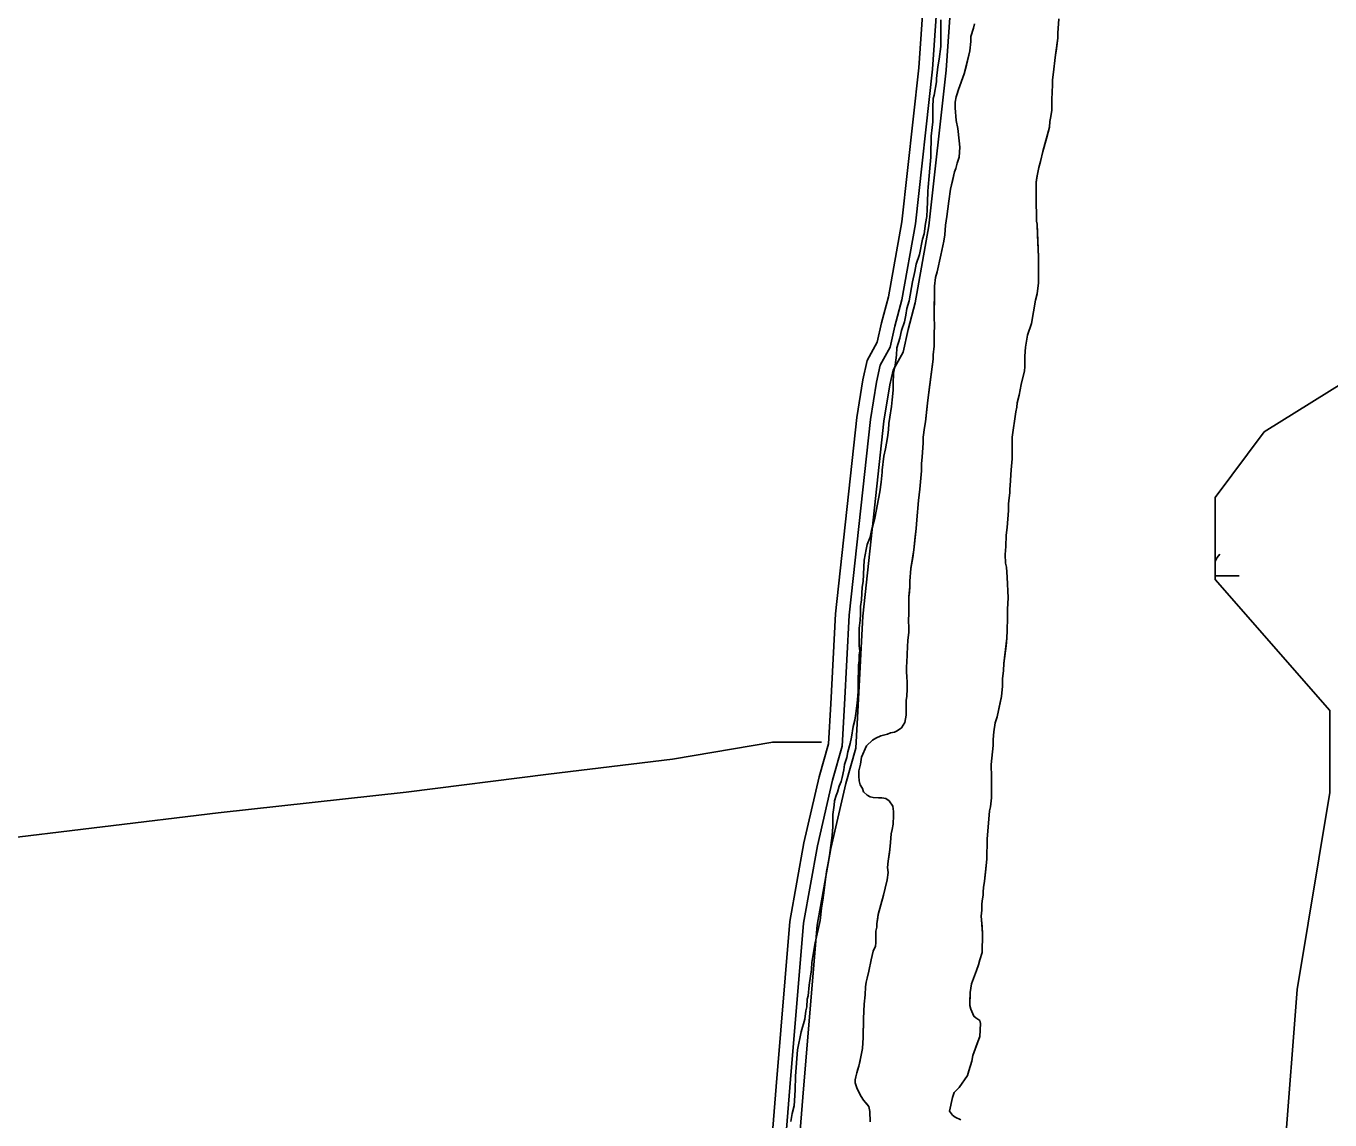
# Model space of a CAD drawing. Extents: x 3219052 to 3256913, y 800770 to 826146.
# Drawn here: x 3245028 to 3246453, y 820063 to 821259 of the extents above; entities that cross this region are included whole.
import ezdxf

# ---------------------------------------------------------------- set-up
doc = ezdxf.new("R2010")
doc.units = 0
for name, color, linetype in [('V-ROAD-CNTR', 7, 'Continuous'), ('V-SITE-VEGE', 7, 'Continuous'), ('V-TOPO-SHOR', 7, 'Continuous'), ('V-WETL-SWMP', 7, 'Continuous')]:
    doc.layers.add(name, color=color, linetype=linetype)

msp = doc.modelspace()

# ---------------------------------------------------------------- linework, layer by layer
at = {"layer": 'V-ROAD-CNTR'}
for points in [[(3245866.7, 819955.1), (3245878.1, 820096.7), (3245892.9, 820275.6), (3245907.9, 820359.4), (3245924.2, 820430.3), (3245935.2, 820468.9), (3245937.9, 820516), (3245943, 820613.4), (3245966, 820826.6), (3245972.4, 820866.3), (3245976.1, 820882.3), (3245987, 820902.2), (3245992.4, 820926.9), (3246000.3, 820956.1), (3246015.2, 821040.2), (3246034.1, 821210.4), (3246042.6, 821336.1), (3246051.8, 821382.1), (3246057.9, 821424.9), (3246063.5, 821478.8), (3246078.4, 821628.5), (3246086.7, 821724.5), (3246086.2, 821779.6), (3246072.4, 821811.9)], [(3245836.8, 819957.7), (3245848.2, 820099.2), (3245863.2, 820279.5), (3245878.5, 820365.4), (3245895.1, 820437.8), (3245905.5, 820473.9), (3245907.9, 820517.6), (3245913.1, 820615.8), (3245936.3, 820830.6), (3245942.9, 820872), (3245947.7, 820893.1), (3245958.7, 820912.9), (3245963.3, 820934), (3245971, 820962.7), (3245985.5, 821044.5), (3246004.2, 821213.1), (3246012.8, 821340)], [(3245851.7, 819956.4), (3245863.2, 820098), (3245878, 820277.6), (3245893.2, 820362.4), (3245909.7, 820434), (3245920.4, 820471.4), (3245922.9, 820516.8), (3245928, 820614.6), (3245951.2, 820828.6), (3245957.7, 820869.1), (3245961.9, 820887.7), (3245972.8, 820907.5), (3245977.9, 820930.4), (3245985.7, 820959.4), (3246000.4, 821042.4), (3246019.2, 821211.7), (3246027.7, 821338.1)]]:
    msp.add_lwpolyline(points, dxfattribs=at)
at = {"layer": 'V-SITE-VEGE'}
for p, q in [((3246156.1, 821250.8), (3246157.1, 821266.6)), ((3246156, 821245.6), (3246156.1, 821250.8)), ((3246153.6, 821227.4), (3246156, 821245.6)), ((3246151.1, 821205.5), (3246153.6, 821227.4)), ((3246150.1, 821199.8), (3246151.1, 821205.5)), ((3246149.5, 821178.3), (3246150.1, 821194.5)), ((3246150.1, 821194.5), (3246150.1, 821199.8)), ((3246149.5, 821166.8), (3246149.5, 821178.3)), ((3246148.5, 821159.7), (3246149.5, 821166.8)), ((3246147, 821148.2), (3246147.5, 821154.4)), ((3246147.5, 821154.4), (3246148.5, 821159.7)), ((3246139.7, 821121.6), (3246147, 821148.2)), ((3246137.3, 821110.6), (3246139.7, 821121.6)), ((3246135.3, 821103.9), (3246137.3, 821110.6)), ((3246132.4, 821087.7), (3246133.4, 821094.9)), ((3246133.4, 821094.9), (3246135.3, 821103.9)), ((3246132.3, 821061.9), (3246132.4, 821087.7)), ((3246132.7, 821055.7), (3246132.3, 821061.9)), ((3246132.7, 821045.2), (3246132.7, 821055.7)), ((3246133.6, 821041.9), (3246132.7, 821045.2)), ((3246134.9, 821006.1), (3246133.6, 821041.9)), ((3246134.8, 820977.9), (3246134.9, 821006.1)), ((3246133.3, 820966), (3246134.8, 820977.9)), ((3246131.8, 820958.9), (3246133.3, 820966)), ((3246127.4, 820933.6), (3246131.8, 820958.9)), ((3246120.6, 820907.4), (3246123, 820920.7)), ((3246123, 820920.7), (3246127.4, 820933.6)), ((3246120.1, 820897.8), (3246120.6, 820907.4)), ((3246120, 820885.9), (3246120.1, 820897.8)), ((3246116.1, 820866.8), (3246119.5, 820881.6)), ((3246119.5, 820881.6), (3246120, 820885.9)), ((3246113.7, 820854.9), (3246116.1, 820866.8)), ((3246111.7, 820846.8), (3246113.7, 820854.9)), ((3246106.3, 820809.1), (3246110.2, 820836.8)), ((3246110.2, 820836.8), (3246111.2, 820842)), ((3246111.2, 820842), (3246111.7, 820846.8)), ((3246106.2, 820785.3), (3246106.3, 820809.1)), ((3246105.2, 820773.3), (3246106.2, 820785.3)), ((3246104.1, 820756.2), (3246105.2, 820773.3)), ((3246103.6, 820752.3), (3246104.1, 820756.2)), ((3246103.6, 820748.5), (3246103.6, 820752.3)), ((3246102.1, 820736.1), (3246102.6, 820739.5)), ((3246102.1, 820729), (3246102.1, 820736.1)), ((3246102.6, 820739.5), (3246103.6, 820748.5)), ((3246100.6, 820710.4), (3246102.1, 820729)), ((3246099.6, 820701.8), (3246100.6, 820710.4)), ((3246099.1, 820689.4), (3246099.6, 820701.8)), ((3246098.5, 820680.8), (3246099.1, 820689.4)), ((3246099, 820671.2), (3246098.5, 820680.8)), ((3246099.9, 820666.9), (3246099, 820671.2)), ((3246100.8, 820656), (3246099.9, 820666.9)), ((3246101.7, 820633.5), (3246100.8, 820656)), ((3246101.1, 820621.1), (3246101.7, 820633.5)), ((3246101.1, 820611.6), (3246101.1, 820621.1)), ((3246100.6, 820597.7), (3246101.1, 820611.6)), ((3246100.5, 820589.2), (3246100.6, 820597.7)), ((3246097, 820561.5), (3246100.5, 820589.2)), ((3246095.5, 820544.8), (3246096.5, 820553.9)), ((3246096.5, 820553.9), (3246097, 820561.5)), ((3246094.5, 820525.7), (3246095.5, 820536.7)), ((3246095.5, 820536.7), (3246095.5, 820544.8)), ((3246089.6, 820503.3), (3246094.5, 820525.7)), ((3246086.2, 820487.1), (3246087.7, 820496.6)), ((3246087.7, 820496.6), (3246089.6, 820503.3)), ((3246085.2, 820478.5), (3246086.2, 820487.1)), ((3246085.2, 820471.8), (3246085.2, 820478.5)), ((3246083.2, 820451.3), (3246085.2, 820471.8)), ((3246083.6, 820437.5), (3246083.2, 820451.3)), ((3246083.5, 820414.6), (3246083.6, 820437.5)), ((3246082.5, 820405), (3246083.5, 820414.6)), ((3246079, 820369.7), (3246081.5, 820400.7)), ((3246081.5, 820400.7), (3246082.5, 820405)), ((3246078.4, 820347.8), (3246079, 820369.7)), ((3246075.9, 820323.5), (3246078.4, 820347.8)), ((3246074.9, 820316.8), (3246075.9, 820323.5)), ((3246073.4, 820302), (3246074.4, 820308.2)), ((3246074.4, 820312), (3246074.9, 820316.8)), ((3246074.4, 820308.2), (3246074.4, 820312)), ((3246072.9, 820298.2), (3246073.4, 820302)), ((3246072.9, 820292), (3246072.9, 820298.2)), ((3246072.4, 820285.3), (3246072.9, 820292)), ((3246072.8, 820281.5), (3246072.4, 820285.3)), ((3246073.7, 820266.2), (3246072.8, 820281.5)), ((3246073.7, 820260), (3246073.7, 820266.2)), ((3246073.2, 820251.4), (3246073.7, 820260)), ((3246073.2, 820245.7), (3246073.2, 820251.4)), ((3246069.3, 820232.3), (3246070.7, 820237.6)), ((3246070.7, 820237.6), (3246073.2, 820245.7)), ((3246061.6, 820211.4), (3246067.3, 820226.1)), ((3246067.3, 820226.1), (3246069.3, 820232.3)), ((3246060.1, 820201.8), (3246061.6, 820211.4)), ((3246060, 820187.5), (3246060.1, 820201.8)), ((3246060.9, 820183.7), (3246060, 820187.5)), ((3246064.3, 820176), (3246060.9, 820183.7)), ((3246066.6, 820174.1), (3246064.3, 820176)), ((3246070.9, 820171.2), (3246066.6, 820174.1)), ((3246070.8, 820153.6), (3246071.4, 820167.9)), ((3246071.4, 820167.9), (3246070.9, 820171.2)), ((3246063.1, 820133.1), (3246070.8, 820153.6)), ((3246058.7, 820116.4), (3246062.1, 820126.9)), ((3246062.1, 820126.9), (3246063.1, 820133.1)), ((3246048.1, 820097.9), (3246057.3, 820111.2)), ((3246057.3, 820111.2), (3246058.7, 820116.4)), ((3246042.9, 820092.6), (3246048.1, 820097.9)), ((3246037.5, 820072.1), (3246040.9, 820086.9)), ((3246040.9, 820086.9), (3246042.9, 820092.6)), ((3246040.8, 820067.8), (3246037.5, 820072.1)), ((3246043.7, 820065.4), (3246040.8, 820067.8)), ((3246049.9, 820062.5), (3246043.7, 820065.4))]:
    msp.add_line(p, q, dxfattribs=at)
for points in [[(3245920.3, 820437.1), (3245922.3, 820445.2), (3245922.8, 820451.2), (3245925.4, 820458.8), (3245926.4, 820464.9), (3245928.9, 820474), (3245930.5, 820481), (3245932.5, 820492.7), (3245934.1, 820499.7), (3245935.1, 820506.8), (3245936.6, 820518.4), (3245937.7, 820530.5), (3245937.7, 820544.7), (3245938.3, 820553.8), (3245938.3, 820559.8), (3245938.8, 820564.9), (3245938.8, 820571), (3245939.8, 820575.5), (3245938.8, 820581.1), (3245938.9, 820594.2), (3245938.9, 820600.3), (3245939.9, 820608.9), (3245940.5, 820615.4), (3245940.5, 820624), (3245941.5, 820631.1), (3245942.1, 820645.2), (3245943.1, 820651.3), (3245944.1, 820667), (3245944.2, 820674.5), (3245946.7, 820686.2), (3245947.7, 820691.7), (3245950.8, 820699.8), (3245952.3, 820706.9), (3245955.9, 820720.5), (3245961.5, 820749.3), (3245963.1, 820759.9), (3245964.1, 820771), (3245964.1, 820773), (3245965.7, 820788.2), (3245967.7, 820796.3), (3245969.8, 820808.9), (3245970.8, 820817), (3245971.4, 820824), (3245972.4, 820831.1), (3245974.4, 820842.7), (3245975, 820849.8), (3245976, 820860.4), (3245976, 820867.5), (3245976.6, 820879.1), (3245978.1, 820887.7), (3245979.7, 820898.8), (3245980.2, 820906.9), (3245983.2, 820917.5), (3245985.3, 820925.6), (3245988.3, 820935.2), (3245989.9, 820942.7), (3245990.9, 820949.8), (3245993.5, 820958.4), (3245997.1, 820979.1), (3245999.6, 820990.2), (3246001.2, 820998.3), (3246004.7, 821008.9), (3246008.3, 821025.6), (3246009.8, 821031.6), (3246011.4, 821042.7), (3246012.9, 821050.3), (3246013.4, 821058.4), (3246013.5, 821066), (3246014, 821078.1), (3246014.5, 821082.6), (3246015.6, 821094.8), (3246016.1, 821103.4), (3246017.1, 821115.5), (3246017.2, 821123.1), (3246017.7, 821132.7), (3246017.7, 821138.2), (3246018.8, 821147.8), (3246019.3, 821153.9), (3246019.3, 821169.5), (3246019.9, 821179.6), (3246020.9, 821183.2), (3246023.4, 821197.8), (3246023.5, 821201.4), (3246025, 821214), (3246026.5, 821222.6), (3246028.1, 821236.2), (3246028.2, 821265.5)], [(3246065, 821261.2), (3246064, 821256.5), (3246061.1, 821247.4), (3246061, 821241.7), (3246060, 821231.7), (3246053.7, 821206.4), (3246047.4, 821189.3), (3246045, 821181.2), (3246044, 821175.4), (3246044, 821169.2), (3246044.9, 821155.4), (3246046.8, 821146.8), (3246048.1, 821133), (3246049.1, 821126.3), (3246048.1, 821115.3)], [(3246048.1, 821115.3), (3246046.1, 821108.6), (3246044.7, 821102.9), (3246043.2, 821099.1), (3246038.8, 821080.5), (3246036.9, 821067.1), (3246034.9, 821050.5), (3246033.4, 821040.9), (3246032.4, 821030.4), (3246031.4, 821023.3), (3246028, 821008), (3246024.1, 820989.9), (3246022.2, 820983.7), (3246021.2, 820974.2), (3246021, 820941.2), (3246021.4, 820930.3), (3246020.9, 820923.1), (3246020.9, 820908.8), (3246019.9, 820899.2), (3246019.8, 820894.5), (3246013.9, 820849.6), (3246011.4, 820825.8), (3246010.4, 820819.6), (3246008.9, 820809.1), (3246008.9, 820802.9), (3246007.9, 820787.1), (3246006.9, 820780.5), (3246006.9, 820772.4), (3246006.4, 820764.2), (3246005.3, 820752.3), (3246003.9, 820739.9), (3246001.8, 820718.9), (3246001.3, 820709.4), (3245998.8, 820686), (3245995.4, 820665.5), (3245994.4, 820651.7), (3245994.4, 820646), (3245993.3, 820634.5), (3245993.3, 820618.3), (3245992.7, 820606.8), (3245993.2, 820602.5), (3245993.2, 820595.8), (3245992.2, 820586.8), (3245991.7, 820580.1), (3245991.1, 820562.9), (3245990.6, 820558.2), (3245990.6, 820553.4), (3245991, 820546.2), (3245991.5, 820541.9), (3245991.5, 820533.8), (3245990.9, 820525.7), (3245990.4, 820521.4), (3245990.4, 820505.2), (3245988.9, 820497.1), (3245985.1, 820491.4), (3245980.3, 820488.1), (3245977.4, 820486.6), (3245973.1, 820485.7), (3245969.7, 820484.3), (3245962.6, 820482.4), (3245957.3, 820480.1), (3245953.5, 820477.7), (3245946.8, 820471.5), (3245941.5, 820459.1), (3245940.5, 820451.5), (3245938.5, 820444.3), (3245938.5, 820438.6), (3245939, 820433.4), (3245939.9, 820429.1), (3245942.7, 820424.8), (3245943.7, 820421.4), (3245947.5, 820417.6), (3245950.8, 820415.7), (3245954.2, 820415.2), (3245959.9, 820414.7), (3245963.7, 820414.6), (3245968, 820414.1), (3245971.8, 820411.3), (3245975.6, 820405.5), (3245976.5, 820399.8), (3245976.5, 820395.5), (3245976, 820386), (3245975, 820380.2), (3245974, 820375.5), (3245973, 820365.9), (3245972.5, 820358.3), (3245970.5, 820345.4), (3245970, 820338.7), (3245970.5, 820333), (3245969.5, 820324.9), (3245967.5, 820315.8), (3245965.6, 820308.2), (3245959.8, 820287.2), (3245958.3, 820276.8), (3245958.3, 820273.4), (3245957.3, 820269.1), (3245957.2, 820256.2), (3245956.8, 820252.4), (3245954.3, 820247.2), (3245951.9, 820237.6), (3245949.5, 820225.2)], [(3245864.1, 820060.8), (3245865.7, 820069.4), (3245867.7, 820078), (3245868.8, 820095.1), (3245869.3, 820110.3), (3245871.4, 820139.1), (3245875.5, 820158.8), (3245879.6, 820172.9), (3245880.6, 820182), (3245881.7, 820186.1), (3245882.2, 820194.7), (3245883.2, 820198.2), (3245884.2, 820209.8), (3245886.8, 820227), (3245887.3, 820234.6), (3245889.4, 820247.7), (3245890.9, 820256.3), (3245896.1, 820280.5), (3245897.6, 820294.2), (3245899.2, 820302.7), (3245900.7, 820313.9), (3245903.3, 820334.1), (3245904.8, 820341.6), (3245906.4, 820351.7), (3245909.5, 820373.5), (3245910, 820383.1), (3245910, 820396.7), (3245911.6, 820406.8), (3245912.1, 820411.4), (3245913.6, 820417.4), (3245915.2, 820420.9), (3245917.2, 820427.5), (3245919.2, 820432.6), (3245920.3, 820437.1)], [(3245949.5, 820225.2), (3245947.5, 820217.6), (3245946.5, 820213.3), (3245946, 820208.1), (3245945.5, 820199.5), (3245944.5, 820189), (3245943.5, 820173.3), (3245943.4, 820152.7), (3245942.4, 820140.8), (3245940.4, 820129.8), (3245938.5, 820121.3), (3245936.5, 820114.1), (3245935.1, 820109.8), (3245934.6, 820106.5), (3245934.6, 820103.1), (3245936.9, 820096.5), (3245941.2, 820088.3), (3245943.6, 820084), (3245949.3, 820077.3), (3245950.7, 820071.6), (3245951.1, 820060.6)]]:
    msp.add_lwpolyline(points, dxfattribs=at)
at = {"layer": 'V-TOPO-SHOR'}
for points in [[(3246157.1, 821266.6), (3246156.1, 821250.8), (3246156, 821245.6), (3246154.1, 821231.2), (3246153.6, 821227.4), (3246151.1, 821205.5), (3246150.1, 821199.8), (3246150.1, 821194.5), (3246149.5, 821178.3), (3246149.5, 821166.8), (3246148.5, 821159.7), (3246147.5, 821154.4), (3246147, 821148.2), (3246143.6, 821135.9), (3246139.7, 821121.6), (3246137.3, 821110.6), (3246135.3, 821103.9), (3246133.4, 821094.9), (3246132.9, 821091), (3246132.4, 821087.7), (3246132.3, 821076.7), (3246132.3, 821061.9), (3246132.7, 821055.7), (3246132.7, 821045.2), (3246133.6, 821041.9), (3246134, 821030), (3246134.9, 821006.1), (3246134.8, 820987.5), (3246134.8, 820977.9), (3246133.3, 820966), (3246131.8, 820958.9), (3246127.4, 820933.6), (3246123, 820920.7), (3246120.6, 820907.4), (3246120.1, 820897.8), (3246120, 820885.9), (3246119.5, 820881.6), (3246116.1, 820866.8), (3246113.7, 820854.9), (3246111.7, 820846.8), (3246111.2, 820842), (3246110.2, 820836.8), (3246106.3, 820809.1), (3246106.2, 820785.3), (3246105.2, 820773.3), (3246104.1, 820756.2), (3246103.6, 820752.3), (3246103.6, 820748.5), (3246102.6, 820739.5), (3246102.1, 820736.1), (3246102.1, 820729), (3246100.6, 820710.4), (3246099.6, 820701.8), (3246099.1, 820689.4), (3246098.5, 820680.8), (3246099, 820671.2), (3246099.9, 820666.9), (3246100.8, 820656), (3246101.7, 820633.5), (3246101.1, 820621.1), (3246101.1, 820611.6), (3246100.6, 820597.7), (3246100.5, 820589.2), (3246099.5, 820581)], [(3245991.5, 820541.9), (3245991, 820546.2), (3245990.6, 820553.4), (3245990.6, 820558.2), (3245991.1, 820562.9), (3245991.7, 820580.1), (3245992.2, 820586.8), (3245993.2, 820595.8), (3245993.2, 820602.5), (3245992.7, 820606.8), (3245993.3, 820618.3), (3245993.3, 820626.9), (3245993.3, 820634.5), (3245993.8, 820639.8), (3245994.4, 820646), (3245994.4, 820651.7), (3245995.4, 820665.5), (3245997.4, 820677.4), (3245998.8, 820686), (3246000.3, 820700.3), (3246001.3, 820709.4), (3246001.8, 820718.9), (3246003.9, 820739.9), (3246005.3, 820752.3), (3246006.4, 820764.2), (3246006.9, 820772.4), (3246006.9, 820780.5), (3246007.9, 820787.1), (3246008.9, 820802.9), (3246008.9, 820809.1), (3246010.4, 820819.6), (3246011.4, 820825.8), (3246012.9, 820839.6), (3246013.9, 820849.6), (3246015.4, 820861.1), (3246019.8, 820894.5), (3246019.9, 820899.2), (3246020.9, 820908.8), (3246020.9, 820915.5), (3246020.9, 820923.1), (3246021.4, 820930.3), (3246021, 820941.2), (3246021, 820944.6), (3246021.1, 820961.8), (3246021.1, 820969.9), (3246021.2, 820974.2), (3246022.2, 820983.7), (3246024.1, 820989.9), (3246028, 821008), (3246031.4, 821023.3), (3246032.4, 821030.4), (3246033.4, 821040.9), (3246034.9, 821050.5), (3246036.9, 821067.1), (3246038.8, 821080.5), (3246041.3, 821091), (3246043.2, 821099.1), (3246044.7, 821102.9), (3246046.1, 821108.6), (3246048.1, 821115.3), (3246049.1, 821126.3), (3246048.1, 821133), (3246046.8, 821146.8), (3246044.9, 821155.4), (3246044, 821169.2), (3246044, 821175.4), (3246045, 821181.2), (3246046, 821184.5), (3246047.4, 821189.3), (3246053.7, 821206.4), (3246056.2, 821216), (3246060, 821231.7), (3246061, 821241.7), (3246061.1, 821247.4), (3246064, 821256.5), (3246065, 821261.2)], [(3246099.5, 820581), (3246097, 820561.5), (3246096.5, 820553.9), (3246095.5, 820544.8), (3246095.5, 820536.7), (3246094.5, 820525.7), (3246093, 820519), (3246089.6, 820503.3), (3246087.7, 820496.6), (3246086.2, 820487.1), (3246085.2, 820478.5), (3246085.2, 820471.8), (3246083.2, 820451.3), (3246083.6, 820437.5), (3246083.5, 820428.4), (3246083.5, 820414.6), (3246082.5, 820405), (3246081.5, 820400.7), (3246079, 820369.7), (3246078.4, 820347.8), (3246076.9, 820333.5), (3246075.9, 820323.5), (3246074.9, 820316.8), (3246074.4, 820312), (3246074.4, 820308.2), (3246073.4, 820302), (3246072.9, 820298.2), (3246072.9, 820292), (3246072.4, 820285.3), (3246072.8, 820281.5), (3246073.3, 820273.8), (3246073.7, 820266.2), (3246073.7, 820260), (3246073.2, 820251.4), (3246073.2, 820245.7), (3246070.7, 820237.6), (3246069.3, 820232.3), (3246067.3, 820226.1), (3246061.6, 820211.4), (3246060.1, 820201.8), (3246060, 820191.8), (3246060, 820187.5), (3246060.9, 820183.7), (3246064.3, 820176), (3246066.6, 820174.1), (3246070.9, 820171.2), (3246071.4, 820167.9), (3246070.8, 820153.6), (3246067.9, 820146), (3246063.1, 820133.1), (3246062.1, 820126.9), (3246058.7, 820116.4), (3246057.3, 820111.2), (3246048.1, 820097.9), (3246042.9, 820092.6), (3246040.9, 820086.9), (3246037.5, 820072.1), (3246040.8, 820067.8), (3246043.7, 820065.4), (3246049.9, 820062.5)], [(3245951.1, 820060.6), (3245950.7, 820071.6), (3245949.3, 820077.3), (3245946.4, 820080.7), (3245943.6, 820084), (3245941.2, 820088.3), (3245936.9, 820096.5), (3245934.6, 820103.1), (3245934.6, 820106.5), (3245935.1, 820109.8), (3245936.5, 820114.1), (3245937.5, 820117.9), (3245938.5, 820121.3), (3245939.5, 820125.6), (3245940.4, 820129.8), (3245942.4, 820140.8), (3245942.9, 820147), (3245943.4, 820152.7), (3245943.4, 820158.9), (3245943.5, 820166.1), (3245943.5, 820173.3), (3245944.5, 820189), (3245945.5, 820199.5), (3245946, 820208.1), (3245946.5, 820213.3), (3245947.5, 820217.6), (3245949.5, 820225.2), (3245951.9, 820237.6), (3245954.3, 820247.2), (3245956.8, 820252.4), (3245957.2, 820256.2), (3245957.3, 820260.1), (3245957.3, 820263.9), (3245957.3, 820269.1), (3245958.3, 820273.4), (3245958.3, 820276.8), (3245959.3, 820283.4), (3245959.8, 820287.2), (3245965.6, 820308.2), (3245967.5, 820315.8), (3245969.5, 820324.9), (3245970.5, 820333), (3245970, 820338.7), (3245970.5, 820345.4), (3245972, 820355), (3245972.5, 820358.3), (3245973, 820365.9), (3245974, 820375.5), (3245975, 820380.2), (3245976, 820386), (3245976.5, 820395.5), (3245976.5, 820399.8), (3245975.6, 820405.5), (3245971.8, 820411.3), (3245968, 820414.1), (3245963.7, 820414.6), (3245959.9, 820414.7), (3245954.2, 820415.2), (3245950.8, 820415.7), (3245947.5, 820417.6), (3245943.7, 820421.4), (3245942.7, 820424.8), (3245939.9, 820429.1), (3245939, 820433.4), (3245938.5, 820438.6), (3245938.5, 820444.3), (3245940.5, 820451.5), (3245941.5, 820459.1), (3245946.8, 820471.5), (3245953.5, 820477.7), (3245957.3, 820480.1), (3245962.6, 820482.4), (3245969.7, 820484.3), (3245973.1, 820485.7), (3245977.4, 820486.6), (3245980.3, 820488.1), (3245985.1, 820491.4), (3245988.9, 820497.1), (3245990.4, 820505.2), (3245990.4, 820510.4), (3245990.4, 820514.3), (3245990.4, 820521.4), (3245990.9, 820525.7), (3245991.5, 820533.8), (3245991.5, 820541.9)], [(3243347.5, 820169.8), (3243480.1, 820185.3), (3243665.3, 820207.1), (3243876.5, 820237.7), (3244073.9, 820264.5), (3244279.6, 820286.7), (3244481.1, 820310.1), (3244646.4, 820330.6), (3244798, 820347.8), (3244985, 820367.8), (3245238.4, 820398.3), (3245443.8, 820420.8), (3245599.3, 820440.8), (3245734.7, 820456.9), (3245844.4, 820475.7), (3245897.6, 820475.5)]]:
    msp.add_lwpolyline(points, dxfattribs=at)
at = {"layer": 'V-WETL-SWMP'}
for p, q in [((3246381.7, 820815), (3246525.1, 820904.6)), ((3246328, 820743.2), (3246381.7, 820815)), ((3246328, 820653.5), (3246328, 820743.2)), ((3246328, 820657.6), (3246354.4, 820657.6)), ((3246453.4, 820510.1), (3246328, 820653.5)), ((3246453.4, 820420.4), (3246453.4, 820510.1)), ((3246417.6, 820205.2), (3246453.4, 820420.4)), ((3246399.7, 819972), (3246417.6, 820205.2))]:
    msp.add_line(p, q, dxfattribs=at)
msp.add_arc((3246359.7, 820658), 35.2, 139.1081, 154.015, dxfattribs=at)

doc.saveas('drawing.dxf')
